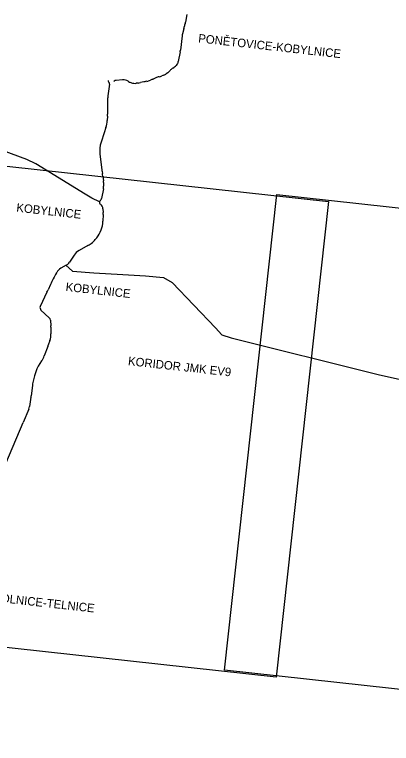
# Model space of a CAD drawing. Extents: x -678204 to -526855, y -1228851 to -1110393.
# Drawn here: x -590589 to -587930, y -1172048 to -1166903 of the extents above; entities that cross this region are included whole.
import ezdxf

# ---------------------------------------------------------------- set-up
doc = ezdxf.new("R2010")
doc.units = 0
for name, color, linetype in [('00_n_cyklo popisy detaily', 7, 'Continuous'), ('00_n_cyklo provereni rekreacni hlavni', 7, 'Continuous'), ('00_n_cyklo prujezdne rekreacni hlavni', 7, 'Continuous'), ('00_n_cyklo realizace rekreacni hlavni', 7, 'Continuous'), ('00_n_cyklo realizace rekreacni vedlejsi', 7, 'Continuous'), ('00_n_cyklo studie rekreacni vedlejsi', 7, 'Continuous'), ('00_n_cyklo trasovani rekreacni hlavni', 7, 'Continuous'), ('00_n_cyklo trasovani rekreacni vedlejsi', 7, 'Continuous'), ('_HELP', 7, 'Continuous')]:
    doc.layers.add(name, color=color, linetype=linetype)

msp = doc.modelspace()

# ---------------------------------------------------------------- linework, layer by layer
at = {"layer": '00_n_cyklo provereni rekreacni hlavni'}
for points in [[(-590227.1, -1168672.6), (-590180.9, -1168713.7), (-590029.1, -1168725.9), (-589824.8, -1168738.3)], [(-588022.2, -1169444.5), (-587865, -1169480.1), (-587863.6, -1169481.6)]]:
    msp.add_lwpolyline(points, dxfattribs=at)
at = {"layer": '00_n_cyklo prujezdne rekreacni hlavni'}
for points in [[(-589824.8, -1168738.3), (-589664.8, -1168748.1), (-589537.3, -1168760.3), (-589476.6, -1168794.7), (-589171.5, -1169114.1), (-589125.5, -1169163.7), (-589061.7, -1169185), (-588041.8, -1169440.1), (-588022.2, -1169444.5)], [(-590669.8, -1170190.9), (-590664.4, -1170115.2), (-590660.9, -1170097.9), (-590651.7, -1170071.3), (-590528.5, -1169782.4)]]:
    msp.add_lwpolyline(points, dxfattribs=at)
at = {"layer": '00_n_cyklo realizace rekreacni hlavni'}
for p, q in [((-590225.7, -1168672.2), (-590263, -1168694.1)), ((-590292, -1168723.5), (-590294.2, -1168727.3)), ((-590336, -1168809.3), (-590352.9, -1168846.5)), ((-590360.8, -1168863.6), (-590408.2, -1168963.1)), ((-590403.4, -1168988.7), (-590344.6, -1169043.6)), ((-590336.8, -1169059.6), (-590333.1, -1169099.6)), ((-590332.7, -1169108.8), (-590332.7, -1169156.7)), ((-590340.4, -1169204.2), (-590351.2, -1169236.5)), ((-590355, -1169247), (-590379.5, -1169311)), ((-590398.5, -1169348.3), (-590422.7, -1169385.5)), ((-590431.5, -1169403.7), (-590448.2, -1169453.7)), ((-590453.4, -1169472.2), (-590459.8, -1169499.7)), ((-590463.5, -1169520.9), (-590472.4, -1169595.2)), ((-590473.6, -1169603.6), (-590484.4, -1169670.1)), ((-590489.4, -1169687.8), (-590528.5, -1169782.4))]:
    msp.add_line(p, q, dxfattribs=at)
for centre, radius, start, end in [((-590222.5, -1168763.1), 80, 120.4322, 150.3324), ((-589425.2, -1169222.3), 1000, 150.3324, 155.6112), ((-591263.6, -1168433.6), 1000, 334.5343, 335.6112), ((-590388.3, -1168972.6), 22, 154.5344, 226.9132), ((-590361.7, -1169061.9), 25, 5.2439, 46.9132), ((-590432.7, -1169108.8), 100, 360, 5.2439), ((-590482.7, -1169156.7), 150, 341.5651, 360), ((-590588.4, -1169157.5), 250, 339.0111, 341.5651), ((-590566.2, -1169239.4), 200, 326.9852, 339.0111), ((-590355.6, -1169429.1), 80, 146.9852, 161.49), ((-590258.5, -1169517.2), 200, 161.49, 166.9951), ((-590264.9, -1169544.7), 200, 166.9951, 173.1694), ((-590671, -1169571.4), 200, 350.7475, 353.1694), ((-590563.4, -1169657.2), 80, 337.5235, 350.7475)]:
    msp.add_arc(centre, radius, start, end, dxfattribs=at)
at = {"layer": '00_n_cyklo realizace rekreacni vedlejsi'}
for p, q in [((-589372.9, -1166903.5), (-589382.8, -1166957.3)), ((-589394.9, -1167003.8), (-589404.6, -1167038.4)), ((-589407.6, -1167053.6), (-589419.5, -1167155.2)), ((-589421.3, -1167167.4), (-589433.7, -1167235.8)), ((-589471.8, -1167281.9), (-589476.3, -1167284.7)), ((-589536, -1167330.5), (-589550.6, -1167336.8)), ((-589491.4, -1167297.8), (-589492.1, -1167298.8)), ((-589929, -1167368.6), (-589928.2, -1167373.5)), ((-589924.5, -1167381.1), (-589923.7, -1167382)), ((-589887.5, -1167374.6), (-589888.2, -1167375.3)), ((-589827.5, -1167364.2), (-589872, -1167367.7)), ((-589785.5, -1167375.7), (-589787.9, -1167374.3)), ((-589764.1, -1167384.8), (-589771.2, -1167382.4)), ((-589656.5, -1167374.6), (-589665.7, -1167376)), ((-589614.9, -1167359.9), (-589630.7, -1167367)), ((-589598.2, -1167351.9), (-589612.2, -1167358.7)), ((-589920, -1167394.1), (-589931, -1167475.8)), ((-589932.8, -1167502.2), (-589932.9, -1167607)), ((-589933.3, -1167619.4), (-589935.3, -1167650.3)), ((-589958, -1167739), (-589978.8, -1167803.7)), ((-589945.3, -1167701.4), (-589958, -1167739)), ((-589966.7, -1168043.7), (-589962.4, -1168077.3)), ((-589962.7, -1168133.2), (-589975.2, -1168201.1)), ((-589978.9, -1168208.6), (-589984.4, -1168214.6)), ((-589987.5, -1168219.6), (-589989.2, -1168224.1)), ((-589983.7, -1168241.6), (-589983, -1168242.1)), ((-589965.8, -1168273.6), (-589964.9, -1168301.3)), ((-589964.9, -1168314.1), (-589966.5, -1168362.1)), ((-590009.1, -1168478.6), (-590013.2, -1168483.8)), ((-590072.4, -1168534.1), (-590134.6, -1168568.6)), ((-590169.6, -1168601), (-590202.9, -1168651.7)), ((-590222.7, -1168670.4), (-590225.7, -1168672.2))]:
    msp.add_line(p, q, dxfattribs=at)
for points in [[(-589385.3, -1166966.3), (-589390, -1166978.4)], [(-589391.1, -1166982.9), (-589392.1, -1166990.4)], [(-589447, -1167261.7), (-589448.5, -1167263.2)], [(-589508.3, -1167313.7), (-589518.4, -1167320.7)], [(-589676.6, -1167378.1), (-589701.5, -1167383.9)], [(-589569.8, -1167342.9), (-589575, -1167344)], [(-589717.3, -1167386.6), (-589731, -1167388.3)], [(-589986.9, -1167889.1), (-589973.6, -1167999.1)], [(-589971.9, -1168010.5), (-589969.6, -1168024.1)], [(-589961.6, -1168088.2), (-589961.1, -1168113.6)]]:
    msp.add_lwpolyline(points, dxfattribs=at)
for centre, radius, start, end in [((-589432, -1166948.3), 50, 338.9509, 349.5807), ((-589491.2, -1166976.9), 100, 344.3975, 352.268), ((-589371.3, -1166985.5), 20, 158.9509, 172.268), ((-589308.3, -1167065.3), 100, 164.3975, 173.3028), ((-589618.1, -1167131.9), 200, 349.7559, 353.3028), ((-589534.6, -1167179.7), 120, 301.5221, 315.8588), ((-589482.9, -1167226.9), 50, 315.8588, 349.7559), ((-589575.6, -1167238.7), 100, 293.3258, 304.8601), ((-589554, -1167248), 80, 304.8601, 320.6603), ((-589445, -1167335.8), 60, 121.5221, 140.6603), ((-589913.4, -1167371), 15, 189.4587, 222.1742), ((-589934.8, -1167392.1), 15, 352.3138, 42.1742), ((-589870.1, -1167392.6), 25, 94.4539, 134.006), ((-589822.5, -1167427.7), 63.7, 57.0267, 94.4539), ((-589747.1, -1167311.4), 75, 239.1346, 251.2321), ((-589739.9, -1167313.8), 75, 251.2321, 276.8146), ((-589735.1, -1167237.7), 150, 276.8146, 282.9623), ((-589642.9, -1167524.3), 150, 98.7382, 102.9623), ((-589671.6, -1167275.8), 100, 278.7382, 294.1399), ((-589655.8, -1167268.7), 100, 294.1399, 295.8471), ((-589554.6, -1167441.9), 100, 101.7749, 115.8471), ((-589590.2, -1167245), 100, 281.7749, 293.3258), ((-589732.8, -1167502.5), 200, 172.3138, 179.9135), ((-590132.9, -1167606.7), 200, 356.3759, 359.9135), ((-590134.9, -1167637.6), 200, 341.3954, 356.3759), ((-589788.4, -1167864.9), 200, 162.1731, 186.9389), ((-589725.4, -1167968.9), 250, 186.9389, 189.5815), ((-590462.6, -1168107.3), 500, 7.311, 9.5815), ((-590061.6, -1168090), 100, 1.0582, 7.311), ((-590059.6, -1168115.4), 98.5, 349.5875, 1.0582), ((-589989.9, -1168198.4), 15, 317.0835, 349.6132), ((-589975.1, -1168229.3), 15, 159.8637, 235.204), ((-589973.5, -1168224.8), 15, 137.0835, 159.8637), ((-590005.8, -1168274.9), 40, 1.8763, 55.204), ((-590162.8, -1168307.8), 198, 358.1708, 1.8763), ((-590164.4, -1168355.7), 198, 321.6532, 358.1708), ((-590168.5, -1168361), 198, 299.0315, 321.6532), ((-590086.1, -1168656), 100, 119.0315, 146.6282), ((-590253, -1168618.7), 60, 300.4322, 326.6282)]:
    msp.add_arc(centre, radius, start, end, dxfattribs=at)
at = {"layer": '00_n_cyklo studie rekreacni vedlejsi'}
msp.add_lwpolyline([(-589989.7, -1168225.7), (-590044.3, -1168200.4), (-590090.5, -1168172), (-590439.8, -1167957.9), (-590503.7, -1167925.6), (-591427.5, -1167586.2), (-591562.6, -1167539.3), (-591577.2, -1167532.2), (-591587.8, -1167521.2), (-591588.4, -1167501.3), (-591568.7, -1167396.5), (-591567.7, -1167369.3), (-591571.9, -1167363.2)], dxfattribs=at)
at = {"layer": '00_n_cyklo trasovani rekreacni hlavni'}
for p, q in [((-590225.7, -1168672.2), (-590263, -1168694.1)), ((-590292, -1168723.5), (-590294.2, -1168727.3)), ((-590336, -1168809.3), (-590352.9, -1168846.5)), ((-590360.8, -1168863.6), (-590408.2, -1168963.1)), ((-590403.4, -1168988.7), (-590344.6, -1169043.6)), ((-590336.8, -1169059.6), (-590333.1, -1169099.6)), ((-590332.7, -1169108.8), (-590332.7, -1169156.7)), ((-590340.4, -1169204.2), (-590351.2, -1169236.5)), ((-590355, -1169247), (-590379.5, -1169311)), ((-590398.5, -1169348.3), (-590422.7, -1169385.5)), ((-590431.5, -1169403.7), (-590448.2, -1169453.7)), ((-590453.4, -1169472.2), (-590459.8, -1169499.7)), ((-590463.5, -1169520.9), (-590472.4, -1169595.2)), ((-590473.6, -1169603.6), (-590484.4, -1169670.1)), ((-590489.4, -1169687.8), (-590528.5, -1169782.4))]:
    msp.add_line(p, q, dxfattribs=at)
for points in [[(-590227.1, -1168672.6), (-590180.9, -1168713.7), (-590029.1, -1168725.9), (-589824.8, -1168738.3)], [(-589824.8, -1168738.3), (-589664.8, -1168748.1), (-589537.3, -1168760.3), (-589476.6, -1168794.7), (-589171.5, -1169114.1), (-589125.5, -1169163.7), (-589061.7, -1169185), (-588041.8, -1169440.1), (-588022.2, -1169444.5)], [(-588022.2, -1169444.5), (-587865, -1169480.1), (-587863.6, -1169481.6)], [(-590669.8, -1170190.9), (-590664.4, -1170115.2), (-590660.9, -1170097.9), (-590651.7, -1170071.3), (-590528.5, -1169782.4)]]:
    msp.add_lwpolyline(points, dxfattribs=at)
for centre, radius, start, end in [((-590222.5, -1168763.1), 80, 120.4322, 150.3324), ((-589425.2, -1169222.3), 1000, 150.3324, 155.6112), ((-591263.6, -1168433.6), 1000, 334.5343, 335.6112), ((-590388.3, -1168972.6), 22, 154.5344, 226.9132), ((-590361.7, -1169061.9), 25, 5.2439, 46.9132), ((-590432.7, -1169108.8), 100, 360, 5.2439), ((-590482.7, -1169156.7), 150, 341.5651, 360), ((-590588.4, -1169157.5), 250, 339.0111, 341.5651), ((-590566.2, -1169239.4), 200, 326.9852, 339.0111), ((-590355.6, -1169429.1), 80, 146.9852, 161.49), ((-590258.5, -1169517.2), 200, 161.49, 166.9951), ((-590264.9, -1169544.7), 200, 166.9951, 173.1694), ((-590671, -1169571.4), 200, 350.7475, 353.1694), ((-590563.4, -1169657.2), 80, 337.5235, 350.7475)]:
    msp.add_arc(centre, radius, start, end, dxfattribs=at)
at = {"layer": '00_n_cyklo trasovani rekreacni vedlejsi'}
for p, q in [((-589372.9, -1166903.5), (-589382.8, -1166957.3)), ((-589394.9, -1167003.8), (-589404.6, -1167038.4)), ((-589407.6, -1167053.6), (-589419.5, -1167155.2)), ((-589421.3, -1167167.4), (-589433.7, -1167235.8)), ((-589471.8, -1167281.9), (-589476.3, -1167284.7)), ((-589536, -1167330.5), (-589550.6, -1167336.8)), ((-589491.4, -1167297.8), (-589492.1, -1167298.8)), ((-589929, -1167368.6), (-589928.2, -1167373.5)), ((-589924.5, -1167381.1), (-589923.7, -1167382)), ((-589887.5, -1167374.6), (-589888.2, -1167375.3)), ((-589827.5, -1167364.2), (-589872, -1167367.7)), ((-589785.5, -1167375.7), (-589787.9, -1167374.3)), ((-589764.1, -1167384.8), (-589771.2, -1167382.4)), ((-589656.5, -1167374.6), (-589665.7, -1167376)), ((-589614.9, -1167359.9), (-589630.7, -1167367)), ((-589598.2, -1167351.9), (-589612.2, -1167358.7)), ((-589920, -1167394.1), (-589931, -1167475.8)), ((-589932.8, -1167502.2), (-589932.9, -1167607)), ((-589933.3, -1167619.4), (-589935.3, -1167650.3)), ((-589958, -1167739), (-589978.8, -1167803.7)), ((-589945.3, -1167701.4), (-589958, -1167739)), ((-589966.7, -1168043.7), (-589962.4, -1168077.3)), ((-589962.7, -1168133.2), (-589975.2, -1168201.1)), ((-589978.9, -1168208.6), (-589984.4, -1168214.6)), ((-589987.5, -1168219.6), (-589989.2, -1168224.1)), ((-589983.7, -1168241.6), (-589983, -1168242.1)), ((-589965.8, -1168273.6), (-589964.9, -1168301.3)), ((-589964.9, -1168314.1), (-589966.5, -1168362.1)), ((-590009.1, -1168478.6), (-590013.2, -1168483.8)), ((-590072.4, -1168534.1), (-590134.6, -1168568.6)), ((-590169.6, -1168601), (-590202.9, -1168651.7)), ((-590222.7, -1168670.4), (-590225.7, -1168672.2))]:
    msp.add_line(p, q, dxfattribs=at)
for points in [[(-589385.3, -1166966.3), (-589390, -1166978.4)], [(-589391.1, -1166982.9), (-589392.1, -1166990.4)], [(-589447, -1167261.7), (-589448.5, -1167263.2)], [(-589508.3, -1167313.7), (-589518.4, -1167320.7)], [(-589989.7, -1168225.7), (-590044.3, -1168200.4), (-590090.5, -1168172), (-590439.8, -1167957.9), (-590503.7, -1167925.6), (-591427.5, -1167586.2), (-591562.6, -1167539.3), (-591577.2, -1167532.2), (-591587.8, -1167521.2), (-591588.4, -1167501.3), (-591568.7, -1167396.5), (-591567.7, -1167369.3), (-591571.9, -1167363.2)], [(-589676.6, -1167378.1), (-589701.5, -1167383.9)], [(-589569.8, -1167342.9), (-589575, -1167344)], [(-589717.3, -1167386.6), (-589731, -1167388.3)], [(-589986.9, -1167889.1), (-589973.6, -1167999.1)], [(-589971.9, -1168010.5), (-589969.6, -1168024.1)], [(-589961.6, -1168088.2), (-589961.1, -1168113.6)]]:
    msp.add_lwpolyline(points, dxfattribs=at)
for centre, radius, start, end in [((-589432, -1166948.3), 50, 338.9509, 349.5807), ((-589491.2, -1166976.9), 100, 344.3975, 352.268), ((-589371.3, -1166985.5), 20, 158.9509, 172.268), ((-589308.3, -1167065.3), 100, 164.3975, 173.3028), ((-589618.1, -1167131.9), 200, 349.7559, 353.3028), ((-589534.6, -1167179.7), 120, 301.5221, 315.8588), ((-589482.9, -1167226.9), 50, 315.8588, 349.7559), ((-589575.6, -1167238.7), 100, 293.3258, 304.8601), ((-589554, -1167248), 80, 304.8601, 320.6603), ((-589445, -1167335.8), 60, 121.5221, 140.6603), ((-589913.4, -1167371), 15, 189.4587, 222.1742), ((-589934.8, -1167392.1), 15, 352.3138, 42.1742), ((-589870.1, -1167392.6), 25, 94.4539, 134.006), ((-589822.5, -1167427.7), 63.7, 57.0267, 94.4539), ((-589747.1, -1167311.4), 75, 239.1346, 251.2321), ((-589739.9, -1167313.8), 75, 251.2321, 276.8146), ((-589735.1, -1167237.7), 150, 276.8146, 282.9623), ((-589642.9, -1167524.3), 150, 98.7382, 102.9623), ((-589671.6, -1167275.8), 100, 278.7382, 294.1399), ((-589655.8, -1167268.7), 100, 294.1399, 295.8471), ((-589554.6, -1167441.9), 100, 101.7749, 115.8471), ((-589590.2, -1167245), 100, 281.7749, 293.3258), ((-589732.8, -1167502.5), 200, 172.3138, 179.9135), ((-590132.9, -1167606.7), 200, 356.3759, 359.9135), ((-590134.9, -1167637.6), 200, 341.3954, 356.3759), ((-589788.4, -1167864.9), 200, 162.1731, 186.9389), ((-589725.4, -1167968.9), 250, 186.9389, 189.5815), ((-590462.6, -1168107.3), 500, 7.311, 9.5815), ((-590061.6, -1168090), 100, 1.0582, 7.311), ((-590059.6, -1168115.4), 98.5, 349.5875, 1.0582), ((-589989.9, -1168198.4), 15, 317.0835, 349.6132), ((-589975.1, -1168229.3), 15, 159.8637, 235.204), ((-589973.5, -1168224.8), 15, 137.0835, 159.8637), ((-590005.8, -1168274.9), 40, 1.8763, 55.204), ((-590162.8, -1168307.8), 198, 358.1708, 1.8763), ((-590164.4, -1168355.7), 198, 321.6532, 358.1708), ((-590168.5, -1168361), 198, 299.0315, 321.6532), ((-590086.1, -1168656), 100, 119.0315, 146.6282), ((-590253, -1168618.7), 60, 300.4322, 326.6282)]:
    msp.add_arc(centre, radius, start, end, dxfattribs=at)
at = {"layer": '_HELP'}
for points in [[(-593089.1, -1167705.7), (-588374.6, -1168223.4), (-588743.3, -1171580.9), (-593457.8, -1171063.2)], [(-588739.2, -1168172.5), (-584024.6, -1168690.2), (-584393.3, -1172047.7), (-589107.9, -1171530)]]:
    msp.add_lwpolyline(points, close=True, dxfattribs=at)

# ---------------------------------------------------------------- texts
at = {"layer": '00_n_cyklo popisy detaily'}
for s, p in [('PONĚTOVICE-KOBYLNICE', (-589295.4, -1167099.5)), ('PONĚTOVICE-KOBYLNICE', (-589295.4, -1167099.5)), ('PONĚTOVICE-KOBYLNICE', (-589295.4, -1167099.5)), ('KOBYLNICE', (-590579, -1168294.1)), ('KOBYLNICE', (-590579, -1168294.1)), ('KOBYLNICE', (-590579, -1168294.1)), ('KOBYLNICE', (-590231.3, -1168853.5)), ('KORIDOR JMK EV9', (-589790.9, -1169377.3)), ('SOKOLNICE-TELNICE', (-590857.2, -1171032.2)), ('SOKOLNICE-TELNICE', (-590857.2, -1171032.2)), ('SOKOLNICE-TELNICE', (-590857.2, -1171032.2))]:
    msp.add_text(s, height=60, rotation=353.6836, dxfattribs=at).set_placement(p)

doc.saveas('drawing.dxf')
